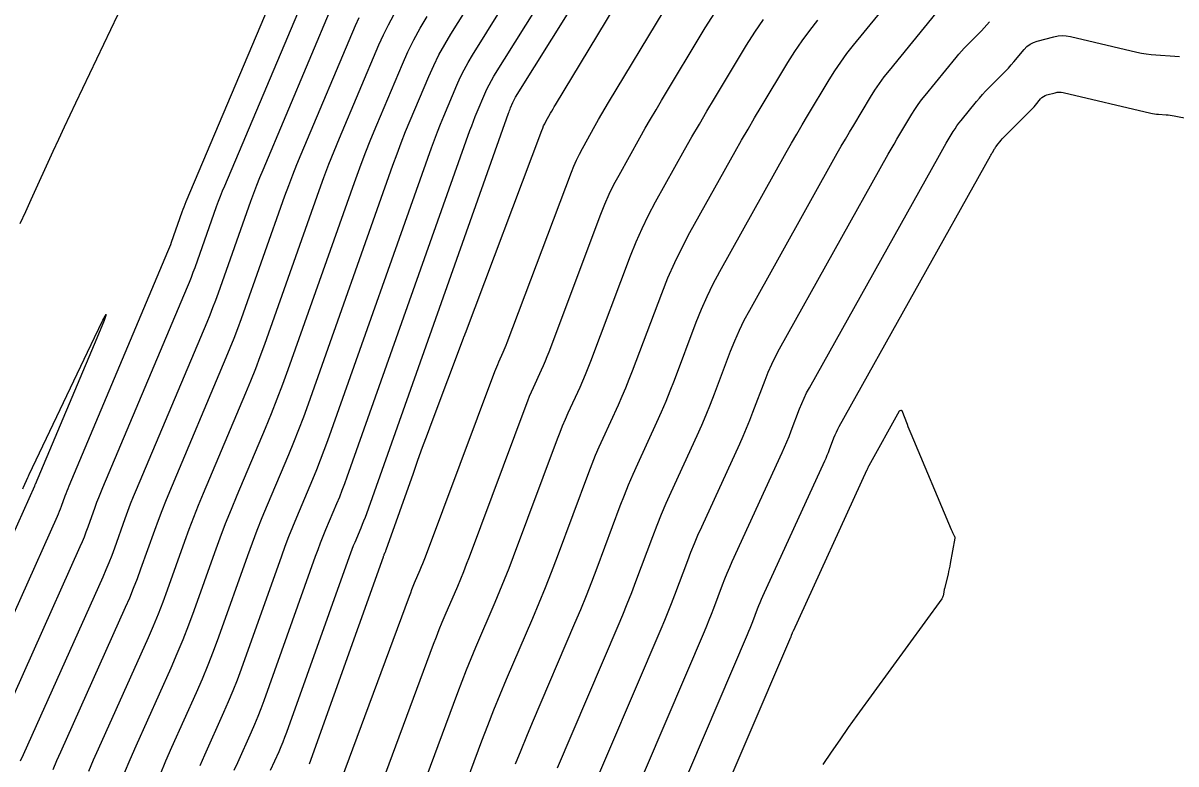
# Model space of a CAD drawing. Extents: x 658976 to 668721, y 639543 to 647196.
# Drawn here: x 662205.5 to 662275.7, y 642432.4 to 642477.5 of the extents above; entities that cross this region are included whole.
import ezdxf

# ---------------------------------------------------------------- set-up
doc = ezdxf.new("R2010")
doc.units = 0
doc.layers.add('Ex_Major Contours', color=7, linetype='Continuous')
doc.layers.add('Ex_Minor Contours', color=7, linetype='Continuous')

msp = doc.modelspace()

# ---------------------------------------------------------------- linework, layer by layer
at = {"layer": 'Ex_Major Contours'}
for points in [[(662216.316, 642432.317), (662216.601, 642432.969), (662217.767, 642435.567), (662218.052, 642436.219), (662218.324, 642436.876), (662218.583, 642437.539), (662218.829, 642438.207), (662221.281, 642445.073), (662221.498, 642445.665), (662221.722, 642446.253), (662221.955, 642446.839), (662222.196, 642447.421), (662223.176, 642449.744), (662223.416, 642450.326), (662223.648, 642450.912), (662223.872, 642451.501), (662224.087, 642452.093), (662230.394, 642469.891), (662230.569, 642470.374), (662230.752, 642470.854), (662230.941, 642471.332), (662231.138, 642471.807), (662231.939, 642473.7), (662232.148, 642474.169), (662232.375, 642474.628), (662232.62, 642475.078), (662232.884, 642475.519), (662236.388, 642481.13)], [(662224.339, 642478.493), (662220.127, 642468.534), (662219.931, 642468.062), (662219.743, 642467.587), (662219.561, 642467.109), (662219.387, 642466.628), (662217.408, 642461.045), (662217.246, 642460.598), (662217.077, 642460.153), (662216.902, 642459.711), (662216.72, 642459.271), (662212.425, 642449.092), (662212.244, 642448.654), (662212.069, 642448.214), (662211.9, 642447.771), (662211.738, 642447.326), (662211.1, 642445.541), (662210.936, 642445.097), (662210.764, 642444.656), (662210.583, 642444.218), (662210.393, 642443.784), (662205.544, 642432.979), (662205.371, 642432.583)], [(662222.485, 642418.029), (662230.524, 642439.69), (662230.694, 642440.139), (662230.869, 642440.586), (662231.049, 642441.03), (662231.236, 642441.472), (662231.991, 642443.237), (662232.177, 642443.68), (662232.358, 642444.124), (662232.534, 642444.57), (662232.705, 642445.019), (662236.153, 642454.231), (662236.259, 642454.506), (662236.369, 642454.778), (662236.485, 642455.049), (662236.605, 642455.317), (662237.095, 642456.386), (662237.215, 642456.655), (662237.331, 642456.925), (662237.442, 642457.197), (662237.548, 642457.471), (662240.708, 642465.86), (662240.949, 642466.467), (662241.213, 642467.062), (662241.498, 642467.648), (662241.806, 642468.223), (662243.08, 642470.504), (662243.401, 642471.073), (662243.727, 642471.639), (662244.057, 642472.203), (662244.392, 642472.763), (662247.058, 642477.182), (662247.63, 642478.094)], [(662239.571, 642429.401), (662244.38, 642440.64), (662244.595, 642441.152), (662244.805, 642441.667), (662245.009, 642442.183), (662245.206, 642442.702), (662245.985, 642444.784), (662246.185, 642445.302), (662246.393, 642445.817), (662246.611, 642446.327), (662246.838, 642446.834), (662249.149, 642451.874), (662249.363, 642452.351), (662249.569, 642452.832), (662249.766, 642453.316), (662249.954, 642453.804), (662250.692, 642455.762), (662250.885, 642456.247), (662251.096, 642456.724), (662251.325, 642457.193), (662251.571, 642457.654), (662258.192, 642469.501), (662258.365, 642469.808), (662258.541, 642470.113), (662258.719, 642470.417), (662258.899, 642470.719), (662259.627, 642471.925), (662259.814, 642472.223), (662260.011, 642472.514), (662260.219, 642472.798), (662260.436, 642473.074), (662262.325, 642475.39), (662262.483, 642475.58), (662262.647, 642475.765), (662262.815, 642475.946), (662262.987, 642476.123), (662263.688, 642476.822), (662263.861, 642476.999), (662264.029, 642477.179), (662264.194, 642477.363), (662264.355, 642477.551)]]:
    msp.add_lwpolyline(points, dxfattribs=at)
at = {"layer": 'Ex_Minor Contours'}
for points in [[(662218.398, 642432.032), (662218.604, 642432.501), (662219.444, 642434.373), (662219.649, 642434.843), (662219.845, 642435.317), (662220.032, 642435.794), (662220.209, 642436.275), (662223.344, 642445.053), (662223.493, 642445.459), (662223.647, 642445.863), (662223.806, 642446.265), (662223.972, 642446.665), (662224.644, 642448.259), (662224.81, 642448.659), (662224.969, 642449.061), (662225.122, 642449.465), (662225.27, 642449.872), (662232.738, 642470.946), (662232.841, 642471.229), (662232.947, 642471.51), (662233.058, 642471.79), (662233.173, 642472.068), (662233.642, 642473.176), (662233.765, 642473.45), (662233.898, 642473.719), (662234.041, 642473.983), (662234.196, 642474.241), (662238.738, 642481.513)], [(662220.606, 642432.034), (662221.12, 642433.18), (662221.246, 642433.467), (662221.366, 642433.757), (662221.48, 642434.049), (662221.589, 642434.344), (662225.407, 642445.033), (662225.487, 642445.254), (662225.571, 642445.474), (662225.658, 642445.692), (662225.748, 642445.909), (662226.113, 642446.775), (662226.203, 642446.992), (662226.289, 642447.21), (662226.373, 642447.43), (662226.453, 642447.651), (662235.082, 642472.001), (662235.112, 642472.084), (662235.143, 642472.166), (662235.176, 642472.247), (662235.209, 642472.328), (662235.346, 642472.652), (662235.382, 642472.732), (662235.421, 642472.81), (662235.463, 642472.887), (662235.507, 642472.963), (662241.088, 642481.896)], [(662221.479, 642480.838), (662215.455, 642466.594), (662215.391, 642466.439), (662215.329, 642466.283), (662215.27, 642466.127), (662215.213, 642465.969), (662214.564, 642464.139), (662214.511, 642463.992), (662214.456, 642463.847), (662214.398, 642463.702), (662214.339, 642463.558), (662208.325, 642449.306), (662208.262, 642449.154), (662208.201, 642449.001), (662208.143, 642448.847), (662208.086, 642448.693), (662207.865, 642448.072), (662207.808, 642447.918), (662207.748, 642447.765), (662207.685, 642447.613), (662207.619, 642447.462), (662200.96, 642432.624)], [(662213.884, 642431.761), (662214.233, 642432.602), (662214.598, 642433.436), (662216.09, 642436.76), (662216.455, 642437.595), (662216.803, 642438.436), (662217.134, 642439.284), (662217.449, 642440.138), (662219.219, 642445.092), (662219.503, 642445.87), (662219.797, 642446.643), (662220.103, 642447.412), (662220.419, 642448.177), (662221.707, 642451.228), (662222.023, 642451.993), (662222.328, 642452.762), (662222.621, 642453.536), (662222.904, 642454.314), (662228.05, 642468.836), (662228.298, 642469.519), (662228.556, 642470.198), (662228.824, 642470.874), (662229.102, 642471.546), (662230.235, 642474.224), (662230.531, 642474.887), (662230.852, 642475.537), (662231.199, 642476.174), (662231.572, 642476.797), (662234.039, 642480.747)], [(662235.514, 642432.413), (662235.846, 642433.259), (662236.188, 642434.102), (662236.541, 642434.941), (662239.127, 642440.985), (662239.477, 642441.817), (662239.818, 642442.653), (662240.149, 642443.492), (662240.47, 642444.336), (662241.881, 642448.105), (662242.131, 642448.754), (662242.392, 642449.398), (662242.664, 642450.037), (662242.948, 642450.671), (662244.108, 642453.199), (662244.392, 642453.834), (662244.665, 642454.472), (662244.927, 642455.116), (662245.178, 642455.764), (662246.5, 642459.274), (662246.816, 642460.069), (662247.162, 642460.851), (662247.536, 642461.619), (662247.94, 642462.374), (662251.982, 642469.606), (662252.297, 642470.165), (662252.618, 642470.722), (662252.943, 642471.276), (662253.272, 642471.828), (662254.599, 642474.028), (662254.94, 642474.572), (662255.3, 642475.102), (662255.678, 642475.62), (662256.075, 642476.124), (662259.866, 642480.772)], [(662222.909, 642479.666), (662217.791, 642467.564), (662217.661, 642467.25), (662217.536, 642466.935), (662217.416, 642466.618), (662217.3, 642466.299), (662215.986, 642462.592), (662215.878, 642462.295), (662215.766, 642462), (662215.65, 642461.706), (662215.53, 642461.414), (662210.375, 642449.199), (662210.253, 642448.904), (662210.135, 642448.608), (662210.022, 642448.309), (662209.912, 642448.009), (662209.482, 642446.807), (662209.372, 642446.507), (662209.256, 642446.21), (662209.134, 642445.915), (662209.006, 642445.623), (662203.252, 642432.801)], [(662222.968, 642432.412), (662227.47, 642445.014), (662227.482, 642445.049), (662227.496, 642445.084), (662227.51, 642445.118), (662227.524, 642445.153), (662227.582, 642445.291), (662227.596, 642445.325), (662227.61, 642445.36), (662227.623, 642445.395), (662227.636, 642445.43), (662229.291, 642450.101), (662229.573, 642450.89), (662229.858, 642451.679), (662230.147, 642452.466), (662230.439, 642453.252), (662232.335, 642458.316), (662232.344, 642458.34), (662232.354, 642458.365), (662232.365, 642458.39), (662232.376, 642458.414), (662232.42, 642458.511), (662232.431, 642458.535), (662232.441, 642458.56), (662232.452, 642458.585), (662232.461, 642458.609), (662237.107, 642470.942), (662237.162, 642471.08), (662237.221, 642471.215), (662237.286, 642471.348), (662237.356, 642471.479), (662237.646, 642471.997), (662237.719, 642472.126), (662237.793, 642472.255), (662237.868, 642472.383), (662237.944, 642472.51), (662242.03, 642479.285)], [(662205.363, 642465.279), (662205.703, 642466.012), (662206.04, 642466.747), (662207.384, 642469.688), (662207.722, 642470.422), (662208.062, 642471.155), (662208.406, 642471.887), (662208.753, 642472.617), (662211.311, 642477.974)], [(662207.376, 642432.078), (662207.601, 642432.619), (662207.836, 642433.157), (662211.78, 642441.946), (662212.032, 642442.521), (662212.272, 642443.102), (662212.501, 642443.686), (662212.718, 642444.276), (662213.564, 642446.643), (662213.779, 642447.234), (662214.003, 642447.821), (662214.235, 642448.405), (662214.475, 642448.985), (662217.911, 642457.128), (662218.154, 642457.715), (662218.388, 642458.306), (662218.613, 642458.9), (662218.83, 642459.498), (662221.474, 642466.958), (662221.707, 642467.6), (662221.949, 642468.238), (662222.201, 642468.873), (662222.462, 642469.504), (662225.768, 642477.321), (662225.988, 642477.813)], [(662209.547, 642431.972), (662209.831, 642432.656), (662210.128, 642433.334), (662213.168, 642440.107), (662213.481, 642440.824), (662213.78, 642441.547), (662214.065, 642442.276), (662214.336, 642443.011), (662215.389, 642445.96), (662215.658, 642446.696), (662215.937, 642447.427), (662216.226, 642448.155), (662216.525, 642448.878), (662219.102, 642454.985), (662219.406, 642455.72), (662219.699, 642456.459), (662219.981, 642457.203), (662220.252, 642457.951), (662223.561, 642467.287), (662223.852, 642468.091), (662224.156, 642468.89), (662224.471, 642469.685), (662224.798, 642470.475), (662227.198, 642476.149), (662227.474, 642476.767), (662227.773, 642477.372), (662228.097, 642477.966)], [(662211.718, 642431.865), (662212.061, 642432.692), (662212.42, 642433.512), (662214.555, 642438.268), (662214.93, 642439.127), (662215.288, 642439.993), (662215.629, 642440.866), (662215.953, 642441.745), (662217.215, 642445.277), (662217.537, 642446.158), (662217.87, 642447.034), (662218.217, 642447.905), (662218.575, 642448.771), (662220.292, 642452.841), (662220.657, 642453.724), (662221.009, 642454.612), (662221.348, 642455.505), (662221.674, 642456.404), (662225.706, 642467.78), (662226.026, 642468.664), (662226.36, 642469.543), (662226.706, 642470.416), (662227.066, 642471.285), (662228.628, 642474.977), (662228.96, 642475.721), (662229.321, 642476.451), (662229.71, 642477.165), (662230.128, 642477.865)], [(662219.764, 642417.599), (662229.053, 642442.628), (662229.129, 642442.829), (662229.207, 642443.029), (662229.288, 642443.228), (662229.371, 642443.426), (662229.71, 642444.216), (662229.793, 642444.414), (662229.874, 642444.613), (662229.953, 642444.813), (662230.029, 642445.014), (662234.244, 642456.274), (662234.302, 642456.423), (662234.362, 642456.572), (662234.425, 642456.719), (662234.49, 642456.866), (662234.758, 642457.449), (662234.823, 642457.595), (662234.886, 642457.742), (662234.947, 642457.891), (662235.004, 642458.04), (662238.907, 642468.401), (662239.055, 642468.773), (662239.217, 642469.139), (662239.392, 642469.498), (662239.581, 642469.851), (662240.363, 642471.251), (662240.56, 642471.6), (662240.76, 642471.947), (662240.963, 642472.293), (662241.168, 642472.637), (662244.544, 642478.234)], [(662238.056, 642432.171), (662241.753, 642440.813), (662242.036, 642441.485), (662242.311, 642442.16), (662242.579, 642442.838), (662242.838, 642443.519), (662243.861, 642446.25), (662244.122, 642446.931), (662244.396, 642447.606), (662244.682, 642448.276), (662244.98, 642448.941), (662246.561, 642452.39), (662246.843, 642453.019), (662247.114, 642453.653), (662247.374, 642454.292), (662247.623, 642454.935), (662248.596, 642457.518), (662248.851, 642458.158), (662249.129, 642458.788), (662249.431, 642459.406), (662249.756, 642460.014), (662255.087, 642469.553), (662255.331, 642469.986), (662255.579, 642470.417), (662255.831, 642470.846), (662256.086, 642471.273), (662257.113, 642472.977), (662257.377, 642473.398), (662257.656, 642473.808), (662257.948, 642474.209), (662258.256, 642474.599), (662261.095, 642478.081)], [(662225.206, 642418.459), (662231.995, 642436.752), (662232.259, 642437.449), (662232.531, 642438.142), (662232.811, 642438.832), (662233.1, 642439.519), (662234.272, 642442.258), (662234.561, 642442.945), (662234.842, 642443.635), (662235.115, 642444.327), (662235.38, 642445.023), (662238.063, 642452.189), (662238.216, 642452.589), (662238.377, 642452.985), (662238.544, 642453.378), (662238.719, 642453.768), (662239.433, 642455.324), (662239.608, 642455.714), (662239.776, 642456.107), (662239.937, 642456.504), (662240.091, 642456.902), (662242.508, 642463.32), (662242.843, 642464.16), (662243.208, 642464.986), (662243.604, 642465.798), (662244.031, 642466.596), (662245.798, 642469.758), (662246.243, 642470.546), (662246.694, 642471.331), (662247.152, 642472.112), (662247.617, 642472.89), (662249.571, 642476.131), (662250.067, 642476.92), (662250.589, 642477.69)], [(662227.927, 642418.89), (662233.467, 642433.815), (662233.824, 642434.759), (662234.192, 642435.699), (662234.572, 642436.635), (662234.964, 642437.565), (662236.553, 642441.28), (662236.945, 642442.21), (662237.326, 642443.145), (662237.696, 642444.085), (662238.056, 642445.028), (662239.972, 642450.147), (662240.173, 642450.671), (662240.384, 642451.191), (662240.604, 642451.708), (662240.834, 642452.22), (662241.77, 642454.262), (662242, 642454.774), (662242.22, 642455.29), (662242.432, 642455.81), (662242.634, 642456.333), (662244.404, 642461.03), (662244.782, 642461.98), (662245.195, 642462.914), (662245.642, 642463.832), (662246.124, 642464.733), (662248.876, 642469.658), (662249.264, 642470.344), (662249.656, 642471.027), (662250.054, 642471.706), (662250.458, 642472.382), (662252.085, 642475.08), (662252.504, 642475.746), (662252.944, 642476.396), (662253.408, 642477.031), (662253.894, 642477.649)], [(662241.085, 642426.631), (662247.006, 642440.468), (662247.154, 642440.82), (662247.298, 642441.174), (662247.438, 642441.529), (662247.574, 642441.886), (662248.11, 642443.317), (662248.247, 642443.674), (662248.391, 642444.027), (662248.54, 642444.379), (662248.696, 642444.727), (662251.738, 642451.358), (662251.883, 642451.683), (662252.023, 642452.01), (662252.157, 642452.34), (662252.286, 642452.672), (662252.788, 642454.006), (662252.92, 642454.336), (662253.064, 642454.661), (662253.219, 642454.981), (662253.387, 642455.295), (662261.297, 642469.448), (662261.399, 642469.629), (662261.502, 642469.808), (662261.607, 642469.987), (662261.713, 642470.165), (662262.141, 642470.874), (662262.251, 642471.049), (662262.367, 642471.22), (662262.489, 642471.387), (662262.617, 642471.55), (662263.554, 642472.699), (662263.735, 642472.915), (662263.922, 642473.127), (662264.113, 642473.334), (662264.311, 642473.536), (662265.16, 642474.384), (662265.333, 642474.561), (662265.502, 642474.741), (662265.666, 642474.925), (662265.827, 642475.113), (662266.461, 642475.871), (662266.629, 642476.045), (662266.818, 642476.187), (662267.027, 642476.297), (662267.256, 642476.375), (662268.27, 642476.641), (662268.519, 642476.691), (662268.769, 642476.71), (662269.019, 642476.698), (662269.269, 642476.654), (662273.321, 642475.705), (662273.605, 642475.645), (662273.89, 642475.597), (662274.177, 642475.561), (662274.466, 642475.536), (662275.625, 642475.463), (662275.914, 642475.44)], [(662242.6, 642423.861), (662249.632, 642440.295), (662249.713, 642440.487), (662249.792, 642440.68), (662249.868, 642440.874), (662249.942, 642441.069), (662250.235, 642441.85), (662250.31, 642442.045), (662250.388, 642442.238), (662250.47, 642442.43), (662250.555, 642442.62), (662254.326, 642450.842), (662254.403, 642451.014), (662254.478, 642451.189), (662254.549, 642451.364), (662254.617, 642451.541), (662254.884, 642452.25), (662254.954, 642452.425), (662255.031, 642452.598), (662255.114, 642452.768), (662255.203, 642452.935), (662264.402, 642469.396), (662264.433, 642469.45), (662264.464, 642469.504), (662264.495, 642469.557), (662264.527, 642469.61), (662264.655, 642469.823), (662264.688, 642469.875), (662264.722, 642469.926), (662264.759, 642469.976), (662264.797, 642470.025), (662265.068, 642470.357), (662265.127, 642470.428), (662265.188, 642470.497), (662265.251, 642470.564), (662265.315, 642470.63), (662266.809, 642472.122), (662266.895, 642472.209), (662266.978, 642472.299), (662267.06, 642472.39), (662267.139, 642472.482), (662267.453, 642472.857), (662267.536, 642472.943), (662267.629, 642473.014), (662267.732, 642473.068), (662267.846, 642473.107), (662268.347, 642473.238), (662268.47, 642473.263), (662268.594, 642473.272), (662268.717, 642473.266), (662268.841, 642473.245), (662274.159, 642471.999), (662274.276, 642471.975), (662274.393, 642471.955), (662274.511, 642471.94), (662274.63, 642471.93), (662275.106, 642471.9), (662275.225, 642471.89), (662275.343, 642471.877), (662275.461, 642471.86), (662275.579, 642471.839), (662284.49, 642470.086)], [(662205.527, 642449.155), (662205.546, 642449.205), (662205.568, 642449.254), (662205.831, 642449.83), (662205.852, 642449.877), (662205.874, 642449.924), (662205.896, 642449.971), (662205.918, 642450.018), (662209.896, 642458.361), (662210.407, 642459.412), (662210.599, 642459.752), (662210.472, 642459.382), (662210.026, 642458.302), (662206.275, 642449.413), (662206.271, 642449.404), (662206.268, 642449.394), (662206.264, 642449.385), (662206.261, 642449.376), (662206.247, 642449.338), (662206.244, 642449.328), (662206.24, 642449.319), (662206.236, 642449.31), (662206.232, 642449.3), (662204.851, 642446.223)], [(662244.115, 642421.091), (662252.258, 642440.123), (662252.272, 642440.155), (662252.285, 642440.187), (662252.298, 642440.22), (662252.31, 642440.253), (662252.359, 642440.384), (662252.372, 642440.417), (662252.385, 642440.449), (662252.399, 642440.481), (662252.413, 642440.513), (662256.914, 642450.326), (662256.923, 642450.346), (662256.932, 642450.367), (662256.941, 642450.388), (662256.949, 642450.409), (662256.981, 642450.493), (662256.989, 642450.514), (662256.998, 642450.535), (662257.008, 642450.555), (662257.019, 642450.575), (662258.866, 642453.881), (662258.874, 642453.893), (662258.885, 642453.903), (662258.896, 642453.91), (662258.91, 642453.915), (662258.969, 642453.929), (662258.982, 642453.93), (662258.994, 642453.927), (662259.003, 642453.92), (662259.009, 642453.908), (662259.331, 642453.079), (662259.387, 642452.936), (662259.444, 642452.794), (662259.502, 642452.652), (662259.561, 642452.511), (662262.016, 642446.677), (662262.036, 642446.632), (662262.056, 642446.587), (662262.077, 642446.543), (662262.099, 642446.499), (662262.223, 642446.251), (662262.226, 642446.243), (662262.23, 642446.234), (662262.232, 642446.225), (662262.234, 642446.216), (662262.24, 642446.18), (662262.241, 642446.171), (662262.242, 642446.162), (662262.241, 642446.153), (662262.24, 642446.144), (662261.964, 642444.616), (662261.932, 642444.45), (662261.899, 642444.285), (662261.863, 642444.12), (662261.824, 642443.956), (662261.61, 642443.079), (662261.598, 642443.026), (662261.586, 642442.972), (662261.575, 642442.918), (662261.566, 642442.864), (662261.529, 642442.647), (662261.516, 642442.594), (662261.499, 642442.543), (662261.475, 642442.495), (662261.445, 642442.449), (662256.285, 642435.357), (662255.756, 642434.623), (662255.235, 642433.884), (662254.72, 642433.139), (662254.212, 642432.39)]]:
    msp.add_lwpolyline(points, dxfattribs=at)

doc.saveas('drawing.dxf')
